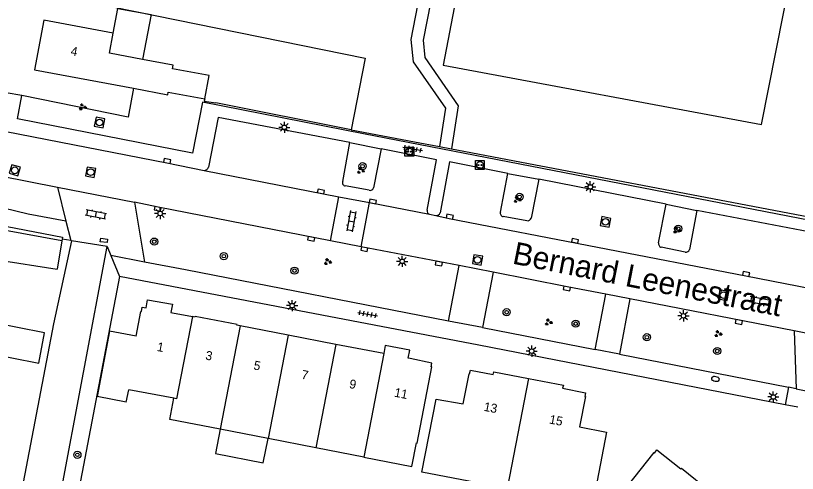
# Model space of a CAD drawing. Extents: x 131000 to 133013, y 393000 to 396501.
# Drawn here: x 132647.7 to 132735, y 394707.3 to 394758.4 of the extents above; entities that cross this region are included whole.
import ezdxf

# ---------------------------------------------------------------- set-up
doc = ezdxf.new("R2010")
doc.units = 0
for name, color, linetype in [('gg-afsc-erfafscheiding', 7, 'Continuous'), ('gg-afsc-hekwerk', 7, 'Continuous'), ('gg-afsc-muur', 7, 'Continuous'), ('gg-anno-huisnummerreeks BGT', 7, 'Continuous'), ('gg-anno-openbare ruimte label', 7, 'Continuous'), ('gg-bbg-bijgebouw', 7, 'Continuous'), ('gg-bbg-gedigitaliseerde bebouwing', 7, 'Continuous'), ('gg-bbg-gedigitaliseerde bijgebouw', 7, 'Continuous'), ('gg-bbg-hoofdgebouw', 7, 'Continuous'), ('gg-bbg-luifel en loopbrug', 7, 'Continuous'), ('gg-bbg-tussenscheiding', 7, 'Continuous'), ('gg-knt-verharding', 7, 'Continuous'), ('gg-knt-verharding nz', 7, 'Continuous'), ('gg-kwrk-keermuur', 7, 'Continuous'), ('gt-grn-groengrens', 7, 'Continuous'), ('gt-grn-vlakafsluiter', 7, 'Continuous'), ('gt-symb-boom', 7, 'Continuous'), ('gt-symb-brandkraan', 7, 'Continuous'), ('gt-symb-groenvak', 7, 'Continuous'), ('gt-symb-klinker verharding', 7, 'Continuous'), ('gt-symb-kolk', 7, 'Continuous'), ('gt-symb-kolk center center', 7, 'Continuous'), ('gt-symb-laadpunt elektrisch vervoer', 7, 'Continuous'), ('gt-symb-lichtmast', 7, 'Continuous'), ('gt-symb-rioolschacht', 7, 'Continuous'), ('gt-symb-tegel verharding', 7, 'Continuous')]:
    doc.layers.add(name, color=color, linetype=linetype)

# ---------------------------------------------------------------- blocks, each defined once
blk = doc.blocks.new('gt0-KOLK')
at = {"layer": 'gt-symb-kolk'}
blk.add_lwpolyline([(0, 0), (0.375, 0), (0.375, 0.4), (-0.375, 0.4), (-0.375, 0), (0, 0)], dxfattribs=at)
blk = doc.blocks.new('gt0-LMAST')
at = {"layer": 'gt-symb-lichtmast'}
for p, q in [((-0.182, 0.173), (-0.447, 0.438)), ((-0.005, 0.246), (-0.005, 0.621)), ((0.172, 0.173), (0.437, 0.438)), ((-0.255, -0.004), (-0.63, -0.004)), ((-0.182, -0.181), (-0.447, -0.446)), ((-0.005, -0.254), (-0.005, -0.629)), ((0.437, -0.446), (0.172, -0.181)), ((0.245, -0.004), (0.62, -0.004))]:
    blk.add_line(p, q, dxfattribs=at)
blk.add_circle((-0.005, -0.004), 0.25, dxfattribs=at)
blk = doc.blocks.new('gt0-RS')
at = {"layer": 'gt-symb-rioolschacht'}
blk.add_lwpolyline([(-0.5, -0.5), (0.5, -0.5), (0.5, 0.5), (-0.5, 0.5)], close=True, dxfattribs=at)
blk.add_circle((0, 0), 0.375, dxfattribs=at)
blk = doc.blocks.new('gt0-GRVAK')
at = {"layer": 'gt-symb-groenvak'}
for p, q in [((-0.11, 0.189), (-0.228, 0.24)), ((-0.182, 0.153), (0.088, 0.153)), ((-0.091, 0.211), (-0.156, 0.322)), ((-0.047, 0.214), (-0.047, 0.393)), ((-0.004, 0.211), (0.061, 0.322)), ((0.015, 0.189), (0.133, 0.24)), ((0.262, -0.052), (0.197, 0.059)), ((0.305, -0.049), (0.305, 0.13)), ((0.349, -0.052), (0.414, 0.059)), ((-0.245, -0.228), (-0.363, -0.177)), ((-0.318, -0.264), (-0.047, -0.264)), ((-0.226, -0.206), (-0.291, -0.095)), ((-0.183, -0.203), (-0.183, -0.024)), ((-0.139, -0.206), (-0.074, -0.095)), ((-0.12, -0.228), (-0.002, -0.177)), ((0.243, -0.074), (0.125, -0.023)), ((0.17, -0.11), (0.441, -0.11)), ((0.368, -0.074), (0.486, -0.023))]:
    blk.add_line(p, q, dxfattribs=at)
blk = doc.blocks.new('gt0-BOOM')
at = {"layer": 'gt-symb-boom'}
for radius in [0.4, 0.2]:
    blk.add_circle((0, 0), radius, dxfattribs=at)
blk = doc.blocks.new('gt0-LEV')
at = {"layer": 'gt-symb-laadpunt elektrisch vervoer'}
blk.add_lwpolyline([(-0.486, 0.501), (0.486, 0.501), (0.486, -0.499), (-0.486, -0.499)], close=True, dxfattribs=at)
for centre, radius in [((0, 0), 0.393), ((-0.186, 0), 0.0566), ((0.186, 0), 0.0566)]:
    blk.add_circle(centre, radius, dxfattribs=at)
blk = doc.blocks.new('gt0-TEG1')
at = {"layer": 'gt-symb-tegel verharding'}
for p, q in [((-1.125, 0), (1.125, 0)), ((-0.9, -0.25), (-0.9, 0.25)), ((-0.45, -0.25), (-0.45, 0.25)), ((0, -0.25), (0, 0.25)), ((0.45, -0.25), (0.45, 0.25)), ((0.9, -0.25), (0.9, 0.25))]:
    blk.add_line(p, q, dxfattribs=at)
blk = doc.blocks.new('gt0-KL1')
at = {"layer": 'gt-symb-klinker verharding'}
for p, q in [((-1.15, 0.3), (1.15, 0.3)), ((-1, -0.3), (-1, 0.3)), ((-0.5, 0.3), (-0.5, 0.45)), ((0, -0.3), (0, 0.3)), ((0.5, 0.3), (0.5, 0.45)), ((1, -0.3), (1, 0.3)), ((-1.15, -0.3), (1.15, -0.3)), ((-0.5, -0.45), (-0.5, -0.3)), ((0.5, -0.45), (0.5, -0.3))]:
    blk.add_line(p, q, dxfattribs=at)
blk = doc.blocks.new('gt0-KOLKCC')
at = {"layer": 'gt-symb-kolk center center'}
blk.add_lwpolyline([(-0.375, 0.2), (0.375, 0.2), (0.375, -0.2), (-0.375, -0.2)], close=True, dxfattribs=at)
blk = doc.blocks.new('gt0-BR')
at = {"layer": 'gt-symb-brandkraan'}
for centre, radius, start, end in [((-0.244, 0), 0.206, 107.56694, 252.43307), ((0.599, -2.664), 3, 106.89205, 107.56694), ((0, -0.691), 0.938, 73.10799, 106.89205), ((-0.599, -2.664), 3, 72.43309, 73.10799), ((0.244, 0), 0.206, 287.56695, 72.43309), ((0.599, 2.664), 3, 252.43307, 253.10797), ((0, 0.691), 0.938, 253.10797, 286.89206), ((-0.599, 2.664), 3, 286.89206, 287.56695)]:
    blk.add_arc(centre, radius, start, end, dxfattribs=at)

msp = doc.modelspace()

# ---------------------------------------------------------------- linework, layer by layer
at = {"layer": 'gg-afsc-erfafscheiding'}
for p, q in [((132685.149, 394745.644), (132670.062, 394748.64)), ((132685.171, 394745.64), (132685.149, 394745.644))]:
    msp.add_line(p, q, dxfattribs=at)
at = {"layer": 'gg-afsc-hekwerk'}
for p, q in [((132685.171, 394745.64), (132687.338, 394745.227)), ((132687.338, 394745.227), (132692.235, 394744.295)), ((132692.235, 394744.295), (132695.032, 394743.762)), ((132695.032, 394743.762), (132696.349, 394743.511)), ((132696.349, 394743.511), (132759.426, 394731.497)), ((132653.885, 394733.274), (132652.919, 394733.426)), ((132653.959, 394733.262), (132653.885, 394733.274)), ((132657.943, 394732.633), (132653.959, 394733.262)), ((132657.943, 394732.633), (132658.358, 394731.617)), ((132658.358, 394731.617), (132659.31, 394729.286))]:
    msp.add_line(p, q, dxfattribs=at)
for points in [[(132698.776, 394770.328), (132695.444, 394752.871), (132730.97, 394746.228), (132734.208, 394762.8)], [(132644.917, 394665.12), (132652.679, 394704.501), (132657.943, 394732.633)]]:
    msp.add_lwpolyline(points, dxfattribs=at)
at = {"layer": 'gg-afsc-muur'}
msp.add_line((132652.919, 394733.426), (132652.883, 394733.236), dxfattribs=at)
msp.add_lwpolyline([(132613.374, 394741.283), (132652.964, 394733.658), (132652.919, 394733.426)], dxfattribs=at)
at = {"layer": 'gg-bbg-bijgebouw'}
msp.add_line((132652.883, 394733.236), (132652.363, 394730.077), dxfattribs=at)
at = {"layer": 'gg-bbg-gedigitaliseerde bebouwing'}
for points in [[(132658.611, 394756.434), (132650.869, 394757.892), (132649.83, 394752.35)], [(132661.901, 394753.487), (132658.187, 394754.186), (132658.611, 394756.434)], [(132665.25, 394752.454), (132665.323, 394752.842), (132661.901, 394753.487)], [(132668.825, 394749.088), (132669.312, 394751.688), (132665.25, 394752.454)]]:
    msp.add_lwpolyline(points, dxfattribs=at)
at = {"layer": 'gg-bbg-gedigitaliseerde bijgebouw'}
for points in [[(132652.883, 394733.236), (132646.201, 394734.464), (132645.671, 394731.147), (132652.363, 394730.077)], [(132644.896, 394724.173), (132644.239, 394720.785), (132650.3, 394719.609), (132650.957, 394722.998), (132644.896, 394724.173)]]:
    msp.add_lwpolyline(points, dxfattribs=at)
at = {"layer": 'gg-bbg-hoofdgebouw'}
for p, q in [((132649.83, 394752.35), (132660.888, 394750.275)), ((132678.13, 394722.74), (132672.793, 394723.776)), ((132683.468, 394721.704), (132678.13, 394722.74)), ((132688.805, 394720.668), (132683.468, 394721.704)), ((132660.08, 394715.249), (132660.355, 394716.634)), ((132665.392, 394715.682), (132660.355, 394716.634)), ((132660.08, 394715.249), (132656.816, 394715.898)), ((132675.894, 394711.199), (132670.557, 394712.235)), ((132681.232, 394710.164), (132675.894, 394711.199)), ((132686.565, 394709.129), (132681.232, 394710.164))]:
    msp.add_line(p, q, dxfattribs=at)
for points in [[(132660.888, 394750.275), (132664.7, 394749.56), (132664.76, 394749.85), (132668.825, 394749.088)], [(132661.167, 394722.603), (132661.692, 394725.384), (132661.761, 394725.372), (132661.849, 394725.854), (132662.292, 394725.773), (132662.458, 394726.688), (132665.225, 394726.185), (132665.047, 394725.273), (132665.243, 394725.234), (132667.454, 394724.804)], [(132672.793, 394723.776), (132672.417, 394723.849), (132672.43, 394723.918), (132667.747, 394724.818), (132667.734, 394724.75), (132667.454, 394724.804)], [(132661.167, 394722.603), (132658.219, 394723.16), (132656.816, 394715.898)], [(132686.565, 394709.129), (132691.933, 394708.087), (132692.455, 394710.709), (132692.524, 394710.696), (132694.168, 394719.191), (132694.103, 394719.203), (132694.181, 394719.62), (132691.733, 394720.108), (132691.537, 394720.148), (132691.719, 394721.06), (132688.979, 394721.581), (132688.805, 394720.668)], [(132702.586, 394705.605), (132693.066, 394707.46), (132694.641, 394715.6), (132697.682, 394715.052), (132698.316, 394718.409), (132698.384, 394718.396), (132698.465, 394718.818), (132701.021, 394718.331), (132701.08, 394718.645), (132704.96, 394717.902)], [(132704.96, 394717.902), (132708.841, 394717.158), (132708.766, 394716.807), (132711.328, 394716.305), (132711.239, 394715.884), (132711.308, 394715.871), (132710.652, 394712.488), (132713.649, 394711.903), (132712.106, 394703.75), (132702.586, 394705.605)], [(132670.557, 394712.235), (132664.935, 394713.326), (132665.392, 394715.682)], [(132715.078, 394704.6), (132715.354, 394704.943), (132715.299, 394704.987), (132718.965, 394709.624), (132719.02, 394709.581), (132719.287, 394709.918), (132721.953, 394707.811), (132722.015, 394707.889), (132725.347, 394705.222), (132725.281, 394705.14), (132727.913, 394703.04), (132727.645, 394702.704), (132727.692, 394702.666), (132725.53, 394699.946), (132727.87, 394698.076)]]:
    msp.add_lwpolyline(points, dxfattribs=at)
at = {"layer": 'gg-bbg-luifel en loopbrug'}
for points in [[(132658.611, 394756.434), (132659.128, 394759.193), (132662.84, 394758.496), (132661.901, 394753.487)], [(132670.557, 394712.235), (132670.028, 394709.508), (132675.365, 394708.472), (132675.894, 394711.199)]]:
    msp.add_lwpolyline(points, dxfattribs=at)
at = {"layer": 'gg-bbg-tussenscheiding'}
for p, q in [((132672.793, 394723.776), (132670.557, 394712.235)), ((132678.13, 394722.74), (132675.894, 394711.199)), ((132683.468, 394721.704), (132681.232, 394710.164)), ((132688.805, 394720.668), (132686.565, 394709.129)), ((132704.96, 394717.902), (132702.586, 394705.605))]:
    msp.add_line(p, q, dxfattribs=at)
msp.add_lwpolyline([(132667.454, 394724.804), (132665.671, 394715.629), (132665.392, 394715.682)], dxfattribs=at)
at = {"layer": 'gg-knt-verharding'}
for p, q in [((132648.425, 394749.471), (132646.675, 394749.779)), ((132684.22, 394739.871), (132685.037, 394744.218)), ((132685.037, 394744.218), (132688.508, 394743.519)), ((132688.508, 394743.519), (132687.642, 394739.163)), ((132701.812, 394736.455), (132702.657, 394740.777)), ((132702.657, 394740.777), (132706.098, 394740.116)), ((132706.098, 394740.116), (132705.247, 394735.791)), ((132720.32, 394737.351), (132706.098, 394740.116)), ((132652.383, 394739.248), (132653.336, 394735.459)), ((132687.169, 394738.893), (132684.51, 394739.378)), ((132682.858, 394733.254), (132683.807, 394738.159)), ((132683.807, 394738.159), (132687.206, 394737.522)), ((132661.004, 394737.552), (132662.095, 394730.891)), ((132686.283, 394732.598), (132687.206, 394737.522)), ((132719.478, 394733.027), (132720.32, 394737.351)), ((132720.32, 394737.351), (132723.741, 394736.637)), ((132723.741, 394736.637), (132722.925, 394732.285)), ((132737.998, 394733.909), (132723.741, 394736.637)), ((132653.336, 394735.459), (132653.885, 394733.274)), ((132693.911, 394736.225), (132694.621, 394736.07)), ((132704.756, 394735.504), (132702.126, 394735.958)), ((132686.283, 394732.598), (132682.858, 394733.254)), ((132697.224, 394730.486), (132686.283, 394732.598)), ((132722.434, 394731.998), (132719.771, 394732.534)), ((132662.095, 394730.891), (132658.358, 394731.617)), ((132696.034, 394724.274), (132697.224, 394730.486)), ((132701.006, 394729.768), (132699.822, 394723.583)), ((132712.393, 394721.129), (132713.6, 394727.302)), ((132716.247, 394726.776), (132715.093, 394720.602)), ((132734.584, 394723.209), (132716.247, 394726.776)), ((132699.822, 394723.583), (132696.034, 394724.274)), ((132699.822, 394723.583), (132712.393, 394721.129)), ((132734.584, 394723.209), (132734.824, 394716.752)), ((132715.093, 394720.602), (132712.393, 394721.129)), ((132715.093, 394720.602), (132733.96, 394716.921)), ((132733.96, 394716.921), (132733.579, 394714.968)), ((132734.824, 394716.752), (132733.96, 394716.921)), ((132734.824, 394716.752), (132739.106, 394715.884)), ((132734.992, 394714.693), (132733.579, 394714.968))]:
    msp.add_line(p, q, dxfattribs=at)
for points in [[(132692.669, 394775.606), (132695.592, 394775.109), (132691.839, 394755.726), (132692.09, 394753.228), (132695.705, 394748.061), (132695.032, 394743.762)], [(132698.776, 394770.328), (132696.165, 394770.826), (132693.199, 394755.66), (132693.385, 394753.691), (132697.1, 394748.311), (132696.349, 394743.511)], [(132603.347, 394753.903), (132664.585, 394741.962), (132668.752, 394741.115)], [(132774.22, 394728.62), (132773.973, 394728.663), (132773.869, 394728.211), (132738.856, 394735.054), (132686.545, 394745.191), (132668.585, 394748.729), (132667.477, 394743.038), (132647.919, 394746.881), (132648.425, 394749.471)], [(132602.445, 394749.056), (132604.775, 394748.58), (132616.993, 394746.173), (132633.165, 394743.02), (132652.383, 394739.248)], [(132668.825, 394749.088), (132668.78, 394748.85), (132670.062, 394748.64)], [(132685.037, 394744.218), (132670.333, 394747.018), (132669.256, 394741.473)], [(132693.645, 394736.667), (132694.703, 394742.296), (132688.508, 394743.519)], [(132702.657, 394740.777), (132696.146, 394742.064), (132695.081, 394736.364)], [(132682.858, 394733.254), (132663.616, 394737.025), (132661.004, 394737.552)], [(132653.959, 394733.262), (132651.972, 394723.992), (132643.557, 394680.216), (132640.688, 394665.915), (132644.917, 394665.12)], [(132696.034, 394724.274), (132666.67, 394730.02), (132662.095, 394730.891)], [(132733.579, 394714.968), (132699.403, 394721.613), (132659.31, 394729.286)], [(132713.6, 394727.302), (132709.258, 394728.132), (132701.006, 394729.768)]]:
    msp.add_lwpolyline(points, dxfattribs=at)
for centre, radius, start, end in [((132668.807, 394741.571), 0.459, 263.07568, 347.698), ((132684.573, 394739.747), 0.374, 160.63558, 260.29551), ((132687.267, 394739.271), 0.391, 255.53972, 343.89785), ((132693.987, 394736.572), 0.355, 164.48321, 257.59669), ((132694.652, 394736.528), 0.459, 266.1301, 339.03767), ((132702.204, 394736.355), 0.405, 165.73441, 258.83423), ((132704.834, 394735.933), 0.436, 259.64907, 340.96533), ((132719.853, 394732.917), 0.391, 163.61014, 257.83762), ((132722.512, 394732.427), 0.436, 259.64907, 340.96533)]:
    msp.add_arc(centre, radius, start, end, dxfattribs=at)
at = {"layer": 'gg-knt-verharding nz'}
for p, q in [((132668.752, 394741.115), (132683.807, 394738.159)), ((132652.383, 394739.248), (132661.004, 394737.552)), ((132687.206, 394737.522), (132693.911, 394736.225)), ((132701.006, 394729.768), (132697.224, 394730.486)), ((132716.247, 394726.776), (132713.6, 394727.302)), ((132738.839, 394722.359), (132734.584, 394723.209))]:
    msp.add_line(p, q, dxfattribs=at)
msp.add_lwpolyline([(132694.621, 394736.07), (132696.12, 394735.757), (132729.188, 394729.358), (132743.906, 394726.482), (132770.668, 394721.293)], dxfattribs=at)
at = {"layer": 'gg-kwrk-keermuur'}
msp.add_lwpolyline([(132659.31, 394729.286), (132654.653, 394704.918), (132657.115, 394704.429)], dxfattribs=at)
at = {"layer": 'gt-grn-groengrens'}
for points in [[(132660.888, 394750.275), (132660.291, 394747.051), (132648.425, 394749.471)], [(132653.336, 394735.459), (132649.114, 394736.236), (132642.218, 394737.914), (132633.31, 394739.432), (132632.976, 394738.308), (132627.425, 394739.252), (132627.604, 394740.304), (132613.58, 394743.118), (132613.396, 394742.205), (132600.84, 394744.629)]]:
    msp.add_lwpolyline(points, dxfattribs=at)
at = {"layer": 'gt-grn-vlakafsluiter'}
msp.add_lwpolyline([(132635.079, 394764.147), (132686.72, 394753.62), (132685.149, 394745.644)], dxfattribs=at)

# ---------------------------------------------------------------- block references
at = {"layer": 'gt-symb-boom'}
for p in [(132686.439, 394741.578), (132703.96, 394738.154), (132721.66, 394734.611), (132663.195, 394733.165), (132670.961, 394731.545), (132678.845, 394729.923), (132702.514, 394725.288), (132710.211, 394724.01), (132718.166, 394722.499), (132726.014, 394720.965), (132654.619, 394709.374)]:
    msp.add_blockref('gt0-BOOM', p, dxfattribs=at)
at = {"layer": 'gt-symb-brandkraan', "rotation": -10.14027647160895}
msp.add_blockref('gt0-BR', (132725.817, 394717.847), dxfattribs=at)
at = {"layer": 'gt-symb-groenvak'}
for p in [(132655.18, 394748.185), (132686.217, 394741.096), (132703.704, 394737.866), (132721.495, 394734.435), (132682.539, 394730.918), (132707.182, 394724.178), (132726.099, 394722.878)]:
    msp.add_blockref('gt0-GRVAK', p, dxfattribs=at)
at = {"layer": 'gt-symb-klinker verharding'}
for p, rotation in [((132656.667, 394736.19), 168.92612884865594), ((132685.189, 394735.439), -100.83791044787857), ((132730.754, 394726.518), 168.92612884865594)]:
    msp.add_blockref('gt0-KL1', p, dxfattribs=dict(at, rotation=rotation))
at = {"layer": 'gt-symb-kolk'}
for p, rotation in [((132664.585, 394741.962), -11.026644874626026), ((132681.758, 394738.564), -11.101021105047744), ((132687.542, 394737.451), -11.965128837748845), ((132663.616, 394737.025), 168.91636924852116), ((132696.12, 394735.757), -11.808446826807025), ((132680.752, 394733.669), 168.84199499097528), ((132710.106, 394733.055), -10.936427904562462), ((132686.672, 394732.522), 169.03826963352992), ((132694.974, 394730.915), 169.17116098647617), ((132729.188, 394729.358), -10.961730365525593), ((132709.258, 394728.132), 169.1790868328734), ((132728.451, 394724.394), 169.07149563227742)]:
    msp.add_blockref('gt0-KOLK', p, dxfattribs=dict(at, rotation=rotation))
at = {"layer": 'gt-symb-kolk center center', "rotation": 173.59564727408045}
msp.add_blockref('gt0-KOLKCC', (132657.574, 394733.296), dxfattribs=at)
at = {"layer": 'gt-symb-laadpunt elektrisch vervoer'}
for p in [(132691.656, 394743.203), (132699.54, 394741.699)]:
    msp.add_blockref('gt0-LEV', p, dxfattribs=at)
at = {"layer": 'gt-symb-lichtmast'}
for p in [(132677.716, 394745.918), (132711.853, 394739.274), (132663.857, 394736.308), (132690.871, 394730.966), (132678.59, 394726.031), (132722.243, 394724.886), (132705.317, 394720.95), (132732.273, 394715.835)]:
    msp.add_blockref('gt0-LMAST', p, dxfattribs=at)
at = {"layer": 'gt-symb-rioolschacht'}
for p, rotation in [((132657.089, 394746.456), -11.24821352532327), ((132647.639, 394741.122), -16.706974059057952), ((132656.1, 394740.911), 170.11449083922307), ((132713.545, 394735.37), 78.69323286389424), ((132699.276, 394731.125), -9.549877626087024), ((132726.717, 394727.186), -10.94435101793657)]:
    msp.add_blockref('gt0-RS', p, dxfattribs=dict(at, rotation=rotation))
at = {"layer": 'gt-symb-tegel verharding'}
for p, rotation in [((132692.037, 394743.515), -9.961516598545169), ((132687.009, 394725.072), -9.961516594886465)]:
    msp.add_blockref('gt0-TEG1', p, dxfattribs=dict(at, rotation=rotation))

# ---------------------------------------------------------------- texts
at = {"layer": 'gg-anno-huisnummerreeks BGT'}
for s, rotation, p in [('4', 349.4, (132653.81, 394753.981)), ('1', 349.4, (132663.441, 394720.977)), ('3', 349, (132668.849, 394720.025)), ('5', 349, (132674.222, 394718.915)), ('7', 349, (132679.559, 394717.879)), ('9', 349, (132684.897, 394716.843)), ('11', 349, (132689.915, 394715.879)), ('13', 349, (132699.907, 394714.299)), ('15', 349, (132707.211, 394712.883))]:
    msp.add_text(s, height=1, rotation=rotation, dxfattribs=at).set_placement(p)
at = {"layer": 'gg-anno-openbare ruimte label'}
msp.add_text('Bernard Leenestraat', height=2.5, rotation=348.8, dxfattribs=at).set_placement((132703.059, 394730.724))

doc.saveas('drawing.dxf')
